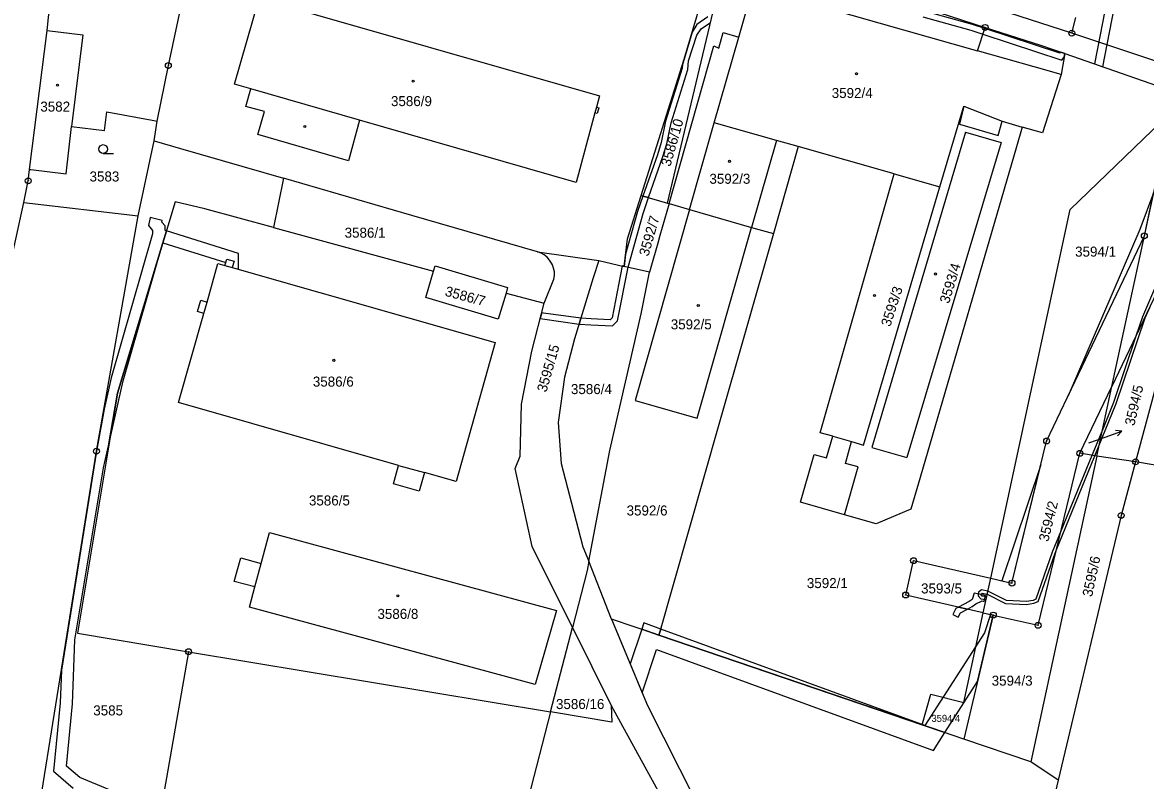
# Model space of a CAD drawing. Extents: x -644096 to -634268, y -1141430 to -1133463.
# Drawn here: x -640677.9 to -640487.2, y -1138128.6 to -1138000 of the extents above; entities that cross this region are included whole.
import ezdxf

# ---------------------------------------------------------------- set-up
doc = ezdxf.new("R2010")
doc.units = 0
for name, color, linetype in [('_CIVIL_CONSTRUCTION', 7, 'Continuous'), ('B_Hranice _3D', 7, 'Continuous'), ('M_Svah_Nasyp', 7, 'Continuous'), ('M_Svah_Zarez', 7, 'Continuous'), ('svrsek_osa_sjezdy', 7, 'Continuous'), ('svrsek_osa_VRT', 7, 'Continuous'), ('svrsek_popisy_VRT', 7, 'Continuous'), ('terminal_VRT', 7, 'Continuous')]:
    doc.layers.add(name, color=color, linetype=linetype)

msp = doc.modelspace()

# ---------------------------------------------------------------- linework, layer by layer
at = {"layer": '_CIVIL_CONSTRUCTION'}
for centre, radius in [((-640514.4, -1138000.79), 0.5), ((-640514.4, -1138000.79), 0.0303), ((-640499.69, -1138001.76), 0.5), ((-640499.69, -1138001.76), 0.0303), ((-640653.09, -1138007.26), 0.5), ((-640653.09, -1138007.26), 0.0303), ((-640676.88, -1138026.82), 0.5), ((-640676.88, -1138026.82), 0.0303), ((-640487.36, -1138036.16), 0.5), ((-640487.36, -1138036.16), 0.0303), ((-640503.96, -1138070.98), 0.5), ((-640503.96, -1138070.98), 0.0303), ((-640665.31, -1138072.71), 0.5), ((-640665.31, -1138072.71), 0.0303), ((-640498.31, -1138073.07), 0.5), ((-640498.31, -1138073.07), 0.0303), ((-640488.86, -1138074.51), 0.5), ((-640488.86, -1138074.51), 0.0303), ((-640491.3, -1138083.61), 0.5), ((-640491.3, -1138083.61), 0.0303), ((-640526.55, -1138091.28), 0.5), ((-640526.55, -1138091.28), 0.0303), ((-640509.84, -1138095.09), 0.5), ((-640509.84, -1138095.09), 0.0303), ((-640527.89, -1138097.12), 0.5), ((-640527.89, -1138097.12), 0.0303), ((-640513.01, -1138100.52), 0.5), ((-640513.01, -1138100.52), 0.0303), ((-640505.41, -1138102.26), 0.5), ((-640505.41, -1138102.26), 0.0303), ((-640649.66, -1138106.73), 0.5), ((-640649.66, -1138106.73), 0.0303)]:
    msp.add_circle(centre, radius, dxfattribs=at)
at = {"layer": 'B_Hranice _3D'}
for points in [[(-640493.18, -1137993.31), (-640495.84, -1138006.96), (-640494.41, -1138007.46), (-640491.29, -1137991.43)], [(-640500.31, -1138063.32), (-640487.36, -1138036.16), (-640485.79, -1138028.87), (-640488.14, -1138035.11)], [(-640583.04, -1138050.15), (-640583.35, -1138051.14), (-640581.34, -1138051.27), (-640577.65, -1138051.44), (-640576.83, -1138050.56), (-640575.03, -1138041.5), (-640572.48, -1138032.35), (-640571.55, -1138029.68), (-640572.51, -1138029.41), (-640573.44, -1138032.05), (-640575.46, -1138039.29), (-640575.72, -1138041.34), (-640576.02, -1138041.27), (-640577.75, -1138050.08), (-640578.07, -1138050.42), (-640581.28, -1138050.27)], [(-640641.16, -1138041.84), (-640641.16, -1138039.17), (-640653.41, -1138035.34), (-640654.02, -1138037.35), (-640643.35, -1138040.68), (-640643.19, -1138040.12), (-640641.94, -1138040.48), (-640642.24, -1138041.53)], [(-640660.76, -1138060.78), (-640654.02, -1138037.35), (-640661.75, -1138062.89), (-640663.23, -1138071.82)], [(-640589.69, -1138049.23), (-640589.94, -1138050.19), (-640589.55, -1138050.26), (-640583.35, -1138051.14), (-640583.04, -1138050.15), (-640589.39, -1138049.28)], [(-640504.95, -1138075.03), (-640511.56, -1138094.7), (-640509.84, -1138095.09)], [(-640516.25, -1138096.79), (-640516.58, -1138097.85), (-640517.11, -1138098.23), (-640518.94, -1138099.17), (-640517.4, -1138099.52), (-640516.59, -1138099.08), (-640515.96, -1138098.63), (-640514.91, -1138098.11), (-640514.54, -1138098.19), (-640514.32, -1138097.21)], [(-640519.88, -1138100.4), (-640518.98, -1138100.86), (-640518.6, -1138100.16), (-640517.4, -1138099.52), (-640518.94, -1138099.17), (-640519.36, -1138099.38)], [(-640524.63, -1138119.24), (-640569.49, -1138102.89), (-640569.79, -1138103.93), (-640525.07, -1138119.15), (-640521.25, -1138120.46), (-640515.68, -1138111.79), (-640513.01, -1138100.52), (-640513.48, -1138100.41), (-640514.52, -1138103.52)], [(-640521.25, -1138120.46), (-640569.79, -1138103.93), (-640572.72, -1138102.93), (-640574.68, -1138108.81), (-640572.63, -1138113.74), (-640570.18, -1138106.36), (-640523.19, -1138123.48)], [(-640569.79, -1138103.93), (-640569.49, -1138102.89), (-640572.36, -1138101.84), (-640572.72, -1138102.93)]]:
    msp.add_lwpolyline(points, close=True, dxfattribs=at)
for points in [[(-640524.97, -1137999.02), (-640516.82, -1138001.25), (-640514.77, -1138001.93), (-640501.36, -1138006.37), (-640500.96, -1138005.85), (-640500.84, -1138005.2), (-640501.54, -1138004.97), (-640501.72, -1138005.19), (-640514.46, -1138000.98), (-640516.54, -1138000.29), (-640524.69, -1137998.06)], [(-640561.51, -1137998.98), (-640563.34, -1138000.31), (-640564.16, -1138001.58), (-640565.53, -1138006.16), (-640565.81, -1138007.06), (-640565.87, -1138007.71), (-640568.67, -1138016.72), (-640569.42, -1138020.31), (-640570.06, -1138022.41), (-640572.51, -1138029.41), (-640571.55, -1138029.68), (-640569.1, -1138022.71), (-640568.46, -1138020.55), (-640567.71, -1138016.98), (-640564.89, -1138007.91), (-640564.76, -1138006.44), (-640563.33, -1138002.12), (-640562.6, -1138001.01), (-640561.04, -1137999.94)], [(-640654.39, -1138133.77), (-640668.15, -1138128.06), (-640670.4, -1138126.14), (-640669.35, -1138115.56), (-640668.97, -1138104.72), (-640664.08, -1138075.56), (-640663.23, -1138071.82), (-640661.75, -1138062.89), (-640654.02, -1138037.35), (-640653.41, -1138035.34), (-640653.66, -1138035.26), (-640653.62, -1138034.48), (-640654.19, -1138033.84), (-640654.12, -1138033.54), (-640656.16, -1138033.06), (-640656.48, -1138034.41), (-640655.76, -1138035.24), (-640655.78, -1138035.85), (-640662.8, -1138060.26), (-640663.99, -1138065.57), (-640665.31, -1138072.71), (-640671.25, -1138109.85), (-640671.45, -1138115.42), (-640672.6, -1138127.02), (-640669.27, -1138129.88)], [(-640484.12, -1138041.62), (-640487.69, -1138049.91), (-640488.79, -1138053.18), (-640492.59, -1138064.45), (-640494.43, -1138068.96), (-640496.26, -1138073.43), (-640501.52, -1138086.27), (-640502.99, -1138089.86), (-640505.78, -1138097.81), (-640506.25, -1138098.02), (-640507.39, -1138098.2), (-640510.79, -1138098.04), (-640513.94, -1138096.48), (-640514.99, -1138096.25), (-640515.52, -1138096.61), (-640515.57, -1138097.26), (-640515.14, -1138097.79), (-640514.24, -1138097.89), (-640514.13, -1138097.4), (-640514.88, -1138097.31), (-640515.05, -1138097.1), (-640515.04, -1138096.89), (-640514.89, -1138096.79), (-640514.04, -1138096.97), (-640510.92, -1138098.54), (-640507.37, -1138098.7), (-640506.11, -1138098.5), (-640505.38, -1138098.19), (-640502.51, -1138090.02), (-640502.32, -1138089.55), (-640495.76, -1138073.51), (-640492.13, -1138064.63), (-640487.23, -1138050.09), (-640486.46, -1138048.3)]]:
    msp.add_lwpolyline(points, dxfattribs=at)
at = {"layer": 'M_Svah_Nasyp'}
for p, q in [((-640673.68, -1138001.33), (-640667.63, -1138002.04)), ((-640667.63, -1138002.04), (-640669.52, -1138017.61)), ((-640506.08, -1138007.5), (-640515.7, -1138004.76)), ((-640501.5, -1138008.81), (-640506.08, -1138007.5)), ((-640620.63, -1138016.53), (-640639.1, -1138011.21)), ((-640580.4, -1138014.31), (-640580.69, -1138015.31)), ((-640518.02, -1138014.15), (-640511.49, -1138016.73)), ((-640564.58, -1138031.69), (-640560.4, -1138017)), ((-640517.71, -1138018.59), (-640533.62, -1138072.07)), ((-640517.71, -1138018.59), (-640511.68, -1138020.31)), ((-640549.85, -1138019.98), (-640554.05, -1138034.72)), ((-640511.68, -1138020.31), (-640527.68, -1138073.77)), ((-640643.49, -1138041.17), (-640642.24, -1138041.53)), ((-640647.04, -1138049.33), (-640646.5, -1138047.41)), ((-640540.28, -1138070.17), (-640537.07, -1138071.09)), ((-640533.62, -1138072.07), (-640527.68, -1138073.77)), ((-640613.99, -1138075.11), (-640609.61, -1138076.35)), ((-640638.41, -1138095.75), (-640637.33, -1138091.75))]:
    msp.add_line(p, q, dxfattribs=at)
at = {"layer": 'M_Svah_Zarez'}
for centre in [(-640611.53, -1138009.93), (-640536.24, -1138008.65), (-640671.93, -1138010.59), (-640629.91, -1138017.6), (-640557.8, -1138023.52), (-640522.82, -1138042.64), (-640533.17, -1138046.3), (-640563.11, -1138048), (-640624.99, -1138057.29), (-640614.12, -1138097.25)]:
    msp.add_circle(centre, 0.175, dxfattribs=at)
at = {"layer": 'svrsek_osa_sjezdy'}
msp.add_line((-640664.16, -1138022.19), (-640662.41, -1138022.19), dxfattribs=at)
msp.add_circle((-640664.16, -1138021.44), 0.75, dxfattribs=at)
at = {"layer": 'svrsek_popisy_VRT'}
for p, q in [((-640491.17, -1138069.29), (-640492.28, -1138069.17)), ((-640496.78, -1138071.31), (-640493.99, -1138070.32)), ((-640493.99, -1138070.32), (-640491.17, -1138069.29)), ((-640491.17, -1138069.29), (-640491.94, -1138070.11))]:
    msp.add_line(p, q, dxfattribs=at)
at = {"layer": 'terminal_VRT'}
for p, q in [((-640568.36, -1138030.6), (-640557.88, -1137986.7)), ((-640557.88, -1137986.7), (-640514.4, -1138000.79)), ((-640499.69, -1138001.76), (-640498.99, -1137999.12)), ((-640475.22, -1138009.95), (-640499.69, -1138001.76)), ((-640500.84, -1138005.2), (-640482.1, -1138011.8)), ((-640487.36, -1138036.16), (-640482.84, -1138015.22)), ((-640655.48, -1138020.04), (-640654.98, -1138016.73)), ((-640473.31, -1138016.44), (-640488.86, -1138074.51)), ((-640658.19, -1138032.78), (-640655.48, -1138020.04)), ((-640546.16, -1138021.02), (-640550.36, -1138035.78)), ((-640529.82, -1138025.64), (-640546.16, -1138021.02)), ((-640633.54, -1138026.37), (-640635.25, -1138034.74)), ((-640529.82, -1138025.64), (-640522.07, -1138027.83)), ((-640680.21, -1138042.45), (-640677.63, -1138030.53)), ((-640677.63, -1138030.53), (-640658.19, -1138032.78)), ((-640572.81, -1138029.32), (-640568.36, -1138030.6)), ((-640568.36, -1138030.6), (-640568.08, -1138030.68)), ((-640568.08, -1138030.68), (-640564.58, -1138031.69)), ((-640564.58, -1138031.69), (-640554.05, -1138034.72)), ((-640635.25, -1138034.74), (-640608.06, -1138042.18)), ((-640554.05, -1138034.72), (-640550.36, -1138035.78)), ((-640492.87, -1138061.71), (-640487.36, -1138036.16)), ((-640590.4, -1138038.87), (-640580, -1138040.34)), ((-640580, -1138040.34), (-640575.72, -1138041.34)), ((-640571.4, -1138042.35), (-640575.72, -1138041.34)), ((-640589.26, -1138047.6), (-640587.63, -1138043.54)), ((-640595.75, -1138045.87), (-640589.26, -1138047.6)), ((-640498.31, -1138073.07), (-640492.87, -1138061.71)), ((-640495.43, -1138073.57), (-640492.87, -1138061.71)), ((-640495.43, -1138073.57), (-640506.63, -1138125.44)), ((-640495.43, -1138073.57), (-640498.31, -1138073.07)), ((-640488.86, -1138074.51), (-640495.43, -1138073.57)), ((-640449.13, -1138081.36), (-640488.86, -1138074.51)), ((-640577.85, -1138101.19), (-640581.68, -1138091.4)), ((-640514.72, -1138100.13), (-640513.46, -1138094.26)), ((-640569.79, -1138103.93), (-640577.85, -1138101.19)), ((-640513.01, -1138100.52), (-640517.99, -1138121.57)), ((-640514.72, -1138100.13), (-640513.01, -1138100.52)), ((-640588.2, -1138116.96), (-640584.48, -1138102.63)), ((-640584.48, -1138102.63), (-640577.92, -1138115.87)), ((-640569.79, -1138103.93), (-640525.07, -1138119.15)), ((-640649.66, -1138106.73), (-640588.2, -1138116.96)), ((-640517.99, -1138121.57), (-640525.07, -1138119.15)), ((-640506.63, -1138125.44), (-640517.99, -1138121.57)), ((-640501.98, -1138128.54), (-640506.63, -1138125.44)), ((-640501.98, -1138128.54), (-640515.81, -1138186.76))]:
    msp.add_line(p, q, dxfattribs=at)
for points in [[(-640654.98, -1138016.73), (-640653.09, -1138007.26), (-640647.58, -1137981.47)], [(-640499.69, -1138001.76), (-640530, -1137991.95), (-640559.57, -1137982.91)], [(-640676.66, -1138024.93), (-640673.68, -1138001.33), (-640671.85, -1137983.68)], [(-640572.81, -1138029.32), (-640565.53, -1138006.16), (-640560.29, -1137988.59)], [(-640556.24, -1138002.42), (-640553.81, -1137993.89), (-640515.7, -1138004.76), (-640514.4, -1138000.79)], [(-640639.1, -1138011.21), (-640641.85, -1138010.42), (-640637.65, -1137995.81), (-640579.86, -1138012.43), (-640580.4, -1138014.31), (-640580, -1138014.42), (-640580.29, -1138015.43), (-640580.69, -1138015.31), (-640583.86, -1138027.12), (-640620.63, -1138016.53), (-640622.49, -1138023.41), (-640637.88, -1138018.94), (-640636.78, -1138015.08), (-640639.95, -1138014.19), (-640639.1, -1138011.21)], [(-640568.08, -1138030.68), (-640560.49, -1138003.94), (-640559.62, -1138004.3), (-640558.87, -1138001.67), (-640556.24, -1138002.42)], [(-640546.16, -1138021.02), (-640549.85, -1138019.98), (-640560.4, -1138017), (-640556.24, -1138002.42)], [(-640514.4, -1138000.79), (-640505.02, -1138003.81), (-640500.84, -1138005.2)], [(-640500.84, -1138005.2), (-640501.5, -1138008.81), (-640504.68, -1138018.67), (-640508.11, -1138017.7)], [(-640676.66, -1138024.93), (-640676.46, -1138024.93), (-640670.42, -1138025.64), (-640669.52, -1138017.61), (-640663.91, -1138018.3), (-640663.52, -1138015.12), (-640655.86, -1138016.56), (-640654.98, -1138016.73)], [(-640522.07, -1138027.83), (-640518.2, -1138014.75), (-640518.02, -1138014.15), (-640518.78, -1138017.24), (-640512.17, -1138019.13), (-640511.49, -1138016.73), (-640508.11, -1138017.7)], [(-640513.46, -1138094.26), (-640499.97, -1138031.72), (-640482.84, -1138015.22)], [(-640508.11, -1138017.7), (-640509.09, -1138021.04), (-640525.43, -1138077.15), (-640527.02, -1138082.55), (-640532.91, -1138085.02), (-640538.27, -1138083.49)], [(-640473.31, -1138016.44), (-640475.84, -1138018.21), (-640477.46, -1138020.74), (-640478.13, -1138022.6), (-640481.6, -1138038.14), (-640492.87, -1138061.71)], [(-640655.48, -1138020.04), (-640651.01, -1138021.33), (-640633.54, -1138026.37)], [(-640677.63, -1138030.53), (-640676.88, -1138026.82), (-640676.66, -1138024.93)], [(-640590.4, -1138038.87), (-640611.73, -1138032.7), (-640633.54, -1138026.37)], [(-640538.27, -1138083.49), (-640545.75, -1138081.36), (-640543.44, -1138073.26), (-640541.33, -1138073.86), (-640540.28, -1138070.17), (-640542.39, -1138069.57), (-640529.82, -1138025.64)], [(-640538.27, -1138083.49), (-640535.96, -1138075.39), (-640538.12, -1138074.78), (-640537.07, -1138071.09), (-640535.06, -1138071.66), (-640522.07, -1138027.83)], [(-640635.25, -1138034.74), (-640646.88, -1138031.56), (-640651.92, -1138030.42), (-640661.75, -1138062.89), (-640668.52, -1138103.59), (-640649.66, -1138106.73)], [(-640575.72, -1138041.34), (-640575.12, -1138036.68), (-640572.81, -1138029.32)], [(-640568.08, -1138030.68), (-640569.61, -1138036.09), (-640569.99, -1138037.42), (-640571.17, -1138041.53), (-640571.4, -1138042.35)], [(-640675.58, -1138136.84), (-640675.31, -1138135.16), (-640665.31, -1138072.71), (-640658.19, -1138032.78)], [(-640564.58, -1138031.69), (-640573.83, -1138064.13), (-640563.29, -1138067.13), (-640554.05, -1138034.72)], [(-640550.36, -1138035.78), (-640559.6, -1138068.19), (-640569.79, -1138103.93)], [(-640513.46, -1138094.26), (-640509.84, -1138095.09), (-640503.96, -1138070.98), (-640487.36, -1138036.16)], [(-640648.14, -1138049.02), (-640647.59, -1138047.1), (-640646.5, -1138047.41), (-640644.68, -1138040.83), (-640643.49, -1138041.17), (-640643.19, -1138040.12), (-640641.94, -1138040.48), (-640642.24, -1138041.53), (-640597.57, -1138054.28), (-640604.24, -1138077.87), (-640609.61, -1138076.35), (-640610.5, -1138079.51), (-640614.88, -1138078.27), (-640613.99, -1138075.11), (-640651.36, -1138064.45), (-640647.04, -1138049.33), (-640648.14, -1138049.02)], [(-640587.63, -1138043.54), (-640587.54, -1138042.92), (-640587.55, -1138042.29), (-640587.67, -1138041.67), (-640587.87, -1138041.07), (-640588.01, -1138040.8), (-640588.35, -1138040.27), (-640588.77, -1138039.8), (-640589.26, -1138039.4), (-640589.81, -1138039.09), (-640590.4, -1138038.87)], [(-640580, -1138040.34), (-640580.93, -1138043.31), (-640584.13, -1138053.66), (-640585.8, -1138060.16), (-640586.9, -1138067.85), (-640586.4, -1138074.78), (-640584.66, -1138081.52), (-640582.69, -1138088.92), (-640581.68, -1138091.4)], [(-640595.75, -1138045.87), (-640597.09, -1138050.32), (-640609.37, -1138046.65), (-640608.06, -1138042.18)], [(-640608.06, -1138042.18), (-640607.8, -1138041.27), (-640595.48, -1138044.95), (-640595.75, -1138045.87)], [(-640581.68, -1138091.4), (-640578.11, -1138072.57), (-640572.78, -1138049.41), (-640571.4, -1138042.35)], [(-640584.48, -1138102.63), (-640591.3, -1138088.89), (-640594.21, -1138075.64), (-640593.35, -1138073.57), (-640593.11, -1138064.71), (-640591.4, -1138055.72), (-640589.26, -1138047.6)], [(-640513.01, -1138100.52), (-640505.41, -1138102.26), (-640498.31, -1138073.07)], [(-640488.86, -1138074.51), (-640491.3, -1138083.61), (-640501.98, -1138128.54)], [(-640637.33, -1138091.75), (-640635.91, -1138086.53), (-640587.19, -1138099.74), (-640590.82, -1138112.32), (-640639.34, -1138099.18), (-640638.41, -1138095.75), (-640641.89, -1138094.81), (-640640.8, -1138090.8), (-640637.33, -1138091.75)], [(-640581.68, -1138091.4), (-640581.97, -1138092.93), (-640584.48, -1138102.63)], [(-640514.72, -1138100.13), (-640527.89, -1138097.12), (-640526.55, -1138091.28), (-640513.46, -1138094.26)], [(-640577.85, -1138101.19), (-640571.74, -1138115.87), (-640560.85, -1138137.37), (-640539.66, -1138179.55)], [(-640525.07, -1138119.15), (-640523.63, -1138113.95), (-640518.01, -1138115.36), (-640514.72, -1138100.13)], [(-640649.66, -1138106.73), (-640656.04, -1138143.34), (-640656.38, -1138145.31)], [(-640577.92, -1138115.87), (-640577.77, -1138118.69), (-640587.5, -1138117.08), (-640588.2, -1138116.96)], [(-640577.92, -1138115.87), (-640564.89, -1138139.57), (-640554.44, -1138160.76)], [(-640588.2, -1138116.96), (-640592.01, -1138131.67), (-640598.17, -1138156.46)]]:
    msp.add_lwpolyline(points, dxfattribs=at)

# ---------------------------------------------------------------- texts
at = {"layer": 'svrsek_osa_VRT'}
for s, height, p in [('3592/4', 1.7, (-640540.45, -1138012.77)), ('3582', 1.7, (-640674.83, -1138015.08)), ('3586/9', 1.7, (-640615.29, -1138014.15)), ('3583', 1.7, (-640666.47, -1138026.94)), ('3592/3', 1.7, (-640561.22, -1138027.33)), ('3586/1', 1.7, (-640623.16, -1138036.48)), ('3594/1', 1.7, (-640499.12, -1138039.69)), ('3592/5', 1.7, (-640567.78, -1138052.03)), ('3586/6', 1.7, (-640628.56, -1138061.75)), ('3586/4', 1.7, (-640584.73, -1138063.02)), ('3586/5', 1.7, (-640629.22, -1138081.92)), ('3592/6', 1.7, (-640575.28, -1138083.62)), ('3592/1', 1.7, (-640544.67, -1138095.94)), ('3593/5', 1.7, (-640525.28, -1138096.85)), ('3586/8', 1.7, (-640617.59, -1138101.17)), ('3594/3', 1.7, (-640513.29, -1138112.5)), ('3586/16', 1.7, (-640587.27, -1138116.47)), ('3585', 1.7, (-640665.84, -1138117.55)), ('3594/4', 1.19, (-640523.51, -1138118.64))]:
    msp.add_text(s, height=height, dxfattribs=at).set_placement(p)
for s, rotation, p in [('3586/10', 74, (-640567.86, -1138024.5)), ('3592/7', 74, (-640571.58, -1138039.74)), ('3593/4', 73, (-640520.55, -1138047.77)), ('3586/7', 345, (-640606.24, -1138046.31)), ('3593/3', 72, (-640530.52, -1138051.7)), ('3595/15', 74, (-640588.91, -1138062.81)), ('3594/5', 77, (-640489.07, -1138068.49)), ('3594/2', 76, (-640503.69, -1138088.17)), ('3595/6', 78, (-640496.25, -1138097.51))]:
    msp.add_text(s, height=1.7, rotation=rotation, dxfattribs=at).set_placement(p)

doc.saveas('drawing.dxf')
